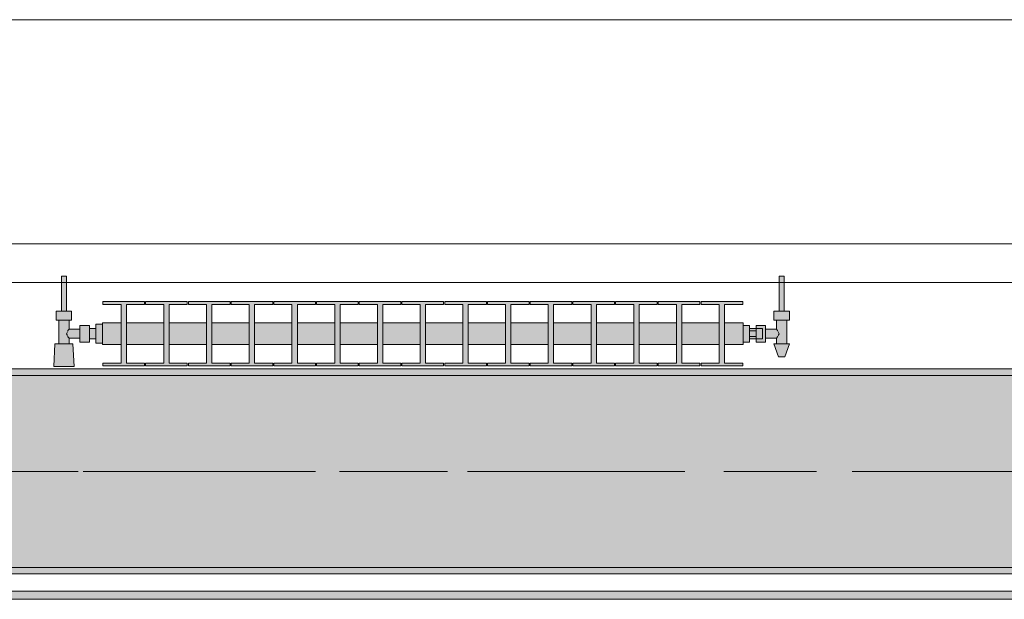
# Model space of a CAD drawing. Header units: metres. Extents: x -3.6 to 84.5, y -11 to 16.8.
# Tile 315 of 389: x 44.881 to 46.417, y 12.95 to 13.855. Entities that reach past the tile are written whole.
import ezdxf

# ---------------------------------------------------------------- set-up
doc = ezdxf.new("R2010")
doc.units = ezdxf.units.M
doc.header["$MEASUREMENT"] = 0
doc.linetypes.add('Achse', pattern=[0.2, 0.1, -0.05, 0, -0.05])
doc.linetypes.add('Strichlinie doppelt', pattern=[0.546806, 0.264583, -0.105833, 0.070556, -0.105833])
for name, color, linetype in [('451 - Universal.Achsen Raster', 7, 'Continuous'), ('604 - Struktur.Wand Aussen', 7, 'Continuous'), ('608 - Struktur.Träger', 7, 'Continuous'), ('801 - HKLSE.Heizung_ Klima_ Lüftung', 7, 'Continuous'), ('Neubau_653 - Abdeckung.TB Verkofferung', 7, 'Continuous')]:
    doc.layers.add(name, color=color, linetype=linetype)
pattern_1 = [(45, (0, 0), (-0.01767767, 0.01767767), [0, -0.025])]

msp = doc.modelspace()

# ---------------------------------------------------------------- hatches: boundary and pattern name
at = {"layer": '608 - Struktur.Träger', "linetype": 'Continuous', "lineweight": 0, "true_color": 0x000000}
h = msp.add_hatch(dxfattribs=at)
h.set_pattern_fill('Gips_0001', color=18, style=0, pattern_type=2)
h.set_pattern_definition(pattern_1)
h.paths.add_polyline_path([(43.89, 13.31), (43.89, 13.3), (47.17, 13.3), (47.17, 13.31)])
h = msp.add_hatch(dxfattribs=at)
h.set_pattern_fill('Beton__Stahlbeton_0001', color=18, style=0, pattern_type=2)
h.set_pattern_definition([(45, (0, 0), (-0.0848528, 0.0848528), []), (45, (-0.04243, 0.04243), (-0.0848528, 0.0848528), [0.09, -0.03])])
h.paths.add_polyline_path([(15.09, 13.3), (14.78, 13.3), (14.78, 13), (15.09, 13), (18.37, 13), (18.69, 13), (21.97, 13), (22.29, 13), (25.57, 13), (25.89, 13), (29.17, 13), (29.49, 13), (32.77, 13), (33.09, 13), (36.37, 13), (36.69, 13), (39.97, 13), (40.29, 13), (43.57, 13), (43.89, 13), (47.17, 13), (47.48, 13), (47.48, 13.3), (47.17, 13.3), (43.89, 13.3), (43.57, 13.3), (40.29, 13.3), (39.97, 13.3), (36.69, 13.3), (36.37, 13.3), (33.09, 13.3), (32.77, 13.3), (29.49, 13.3), (29.17, 13.3), (25.89, 13.3), (25.57, 13.3), (22.29, 13.3), (21.97, 13.3), (18.69, 13.3), (18.37, 13.3)])
h = msp.add_hatch(dxfattribs=at)
h.set_pattern_fill('Gips_0001', color=18, style=0, pattern_type=2)
h.set_pattern_definition(pattern_1)
h.paths.add_polyline_path([(43.89, 12.99), (47.17, 12.99), (47.17, 13), (43.89, 13)])
at = {"layer": '801 - HKLSE.Heizung_ Klima_ Lüftung', "linetype": 'Continuous', "lineweight": 0, "true_color": 0x3a3a3a}
for points in [[(45.01, 13.3503), (45.01, 13.3797), (45, 13.3797), (45, 13.373), (44.99, 13.373), (44.99, 13.378), (44.975, 13.378), (44.975, 13.372), (44.958, 13.372), (44.958, 13.386), (44.962, 13.386), (44.962, 13.4), (44.954, 13.4), (44.954, 13.455), (44.946, 13.455), (44.946, 13.4), (44.938, 13.4), (44.938, 13.386), (44.942, 13.386), (44.942, 13.349), (44.936, 13.349), (44.934, 13.314), (44.966, 13.314), (44.964, 13.349), (44.958, 13.349), (44.958, 13.358), (44.975, 13.358), (44.975, 13.352), (44.99, 13.352), (44.99, 13.357), (45, 13.357), (45, 13.3503)], [(46.01, 13.352), (46.02, 13.352), (46.02, 13.357), (46.03, 13.357), (46.03, 13.352), (46.045, 13.352), (46.045, 13.358), (46.062, 13.358), (46.062, 13.349), (46.058, 13.349), (46.065, 13.329), (46.075, 13.329), (46.082, 13.349), (46.078, 13.349), (46.078, 13.386), (46.082, 13.386), (46.082, 13.4), (46.074, 13.4), (46.074, 13.455), (46.066, 13.455), (46.066, 13.4), (46.058, 13.4), (46.058, 13.386), (46.062, 13.386), (46.062, 13.372), (46.045, 13.372), (46.045, 13.378), (46.03, 13.378), (46.03, 13.373), (46.02, 13.373), (46.02, 13.378), (46.01, 13.378)], [(45.01, 13.3817), (45.01, 13.3483), (45.0392, 13.3483), (45.0392, 13.3192), (45.0108, 13.3192), (45.0108, 13.315), (45.0758, 13.315), (45.0758, 13.3192), (45.0475, 13.3192), (45.0475, 13.3483), (45.1058, 13.3483), (45.1058, 13.3192), (45.0775, 13.3192), (45.0775, 13.315), (45.1425, 13.315), (45.1425, 13.3192), (45.1142, 13.3192), (45.1142, 13.3483), (45.1725, 13.3483), (45.1725, 13.3192), (45.1442, 13.3192), (45.1442, 13.315), (45.2092, 13.315), (45.2092, 13.3192), (45.1808, 13.3192), (45.1808, 13.3483), (45.2392, 13.3483), (45.2392, 13.3192), (45.2108, 13.3192), (45.2108, 13.315), (45.2758, 13.315), (45.2758, 13.3192), (45.2475, 13.3192), (45.2475, 13.3483), (45.3058, 13.3483), (45.3058, 13.3192), (45.2775, 13.3192), (45.2775, 13.315), (45.3425, 13.315), (45.3425, 13.3192), (45.3142, 13.3192), (45.3142, 13.3483), (45.3725, 13.3483), (45.3725, 13.3192), (45.3442, 13.3192), (45.3442, 13.315), (45.4092, 13.315), (45.4092, 13.3192), (45.3808, 13.3192), (45.3808, 13.3483), (45.4392, 13.3483), (45.4392, 13.3192), (45.4108, 13.3192), (45.4108, 13.315), (45.4758, 13.315), (45.4758, 13.3192), (45.4475, 13.3192), (45.4475, 13.3483), (45.5058, 13.3483), (45.5058, 13.3192), (45.4775, 13.3192), (45.4775, 13.315), (45.5425, 13.315), (45.5425, 13.3192), (45.5142, 13.3192), (45.5142, 13.3483), (45.5725, 13.3483), (45.5725, 13.3192), (45.5442, 13.3192), (45.5442, 13.315), (45.6092, 13.315), (45.6092, 13.3192), (45.5808, 13.3192), (45.5808, 13.3483), (45.6392, 13.3483), (45.6392, 13.3192), (45.6108, 13.3192), (45.6108, 13.315), (45.6758, 13.315), (45.6758, 13.3192), (45.6475, 13.3192), (45.6475, 13.3483), (45.7058, 13.3483), (45.7058, 13.3192), (45.6775, 13.3192), (45.6775, 13.315), (45.7425, 13.315), (45.7425, 13.3192), (45.7142, 13.3192), (45.7142, 13.3483), (45.7725, 13.3483), (45.7725, 13.3192), (45.7442, 13.3192), (45.7442, 13.315), (45.8092, 13.315), (45.8092, 13.3192), (45.7808, 13.3192), (45.7808, 13.3483), (45.8392, 13.3483), (45.8392, 13.3192), (45.8108, 13.3192), (45.8108, 13.315), (45.8758, 13.315), (45.8758, 13.3192), (45.8475, 13.3192), (45.8475, 13.3483), (45.9058, 13.3483), (45.9058, 13.3192), (45.8775, 13.3192), (45.8775, 13.315), (45.9425, 13.315), (45.9425, 13.3192), (45.9142, 13.3192), (45.9142, 13.3483), (45.9725, 13.3483), (45.9725, 13.3192), (45.9442, 13.3192), (45.9442, 13.315), (46.0092, 13.315), (46.0092, 13.3192), (45.9808, 13.3192), (45.9808, 13.3483), (46.01, 13.3483), (46.01, 13.3817), (45.9808, 13.3817), (45.9808, 13.4108), (46.0092, 13.4108), (46.0092, 13.415), (45.9442, 13.415), (45.9442, 13.4108), (45.9725, 13.4108), (45.9725, 13.3817), (45.9142, 13.3817), (45.9142, 13.4108), (45.9425, 13.4108), (45.9425, 13.415), (45.8775, 13.415), (45.8775, 13.4108), (45.9058, 13.4108), (45.9058, 13.3817), (45.8475, 13.3817), (45.8475, 13.4108), (45.8758, 13.4108), (45.8758, 13.415), (45.8108, 13.415), (45.8108, 13.4108), (45.8392, 13.4108), (45.8392, 13.3817), (45.7808, 13.3817), (45.7808, 13.4108), (45.8092, 13.4108), (45.8092, 13.415), (45.7442, 13.415), (45.7442, 13.4108), (45.7725, 13.4108), (45.7725, 13.3817), (45.7142, 13.3817), (45.7142, 13.4108), (45.7425, 13.4108), (45.7425, 13.415), (45.6775, 13.415), (45.6775, 13.4108), (45.7058, 13.4108), (45.7058, 13.3817), (45.6475, 13.3817), (45.6475, 13.4108), (45.6758, 13.4108), (45.6758, 13.415), (45.6108, 13.415), (45.6108, 13.4108), (45.6392, 13.4108), (45.6392, 13.3817), (45.5808, 13.3817), (45.5808, 13.4108), (45.6092, 13.4108), (45.6092, 13.415), (45.5442, 13.415), (45.5442, 13.4108), (45.5725, 13.4108), (45.5725, 13.3817), (45.5142, 13.3817), (45.5142, 13.4108), (45.5425, 13.4108), (45.5425, 13.415), (45.4775, 13.415), (45.4775, 13.4108), (45.5058, 13.4108), (45.5058, 13.3817), (45.4475, 13.3817), (45.4475, 13.4108), (45.4758, 13.4108), (45.4758, 13.415), (45.4108, 13.415), (45.4108, 13.4108), (45.4392, 13.4108), (45.4392, 13.3817), (45.3808, 13.3817), (45.3808, 13.4108), (45.4092, 13.4108), (45.4092, 13.415), (45.3442, 13.415), (45.3442, 13.4108), (45.3725, 13.4108), (45.3725, 13.3817), (45.3142, 13.3817), (45.3142, 13.4108), (45.3425, 13.4108), (45.3425, 13.415), (45.2775, 13.415), (45.2775, 13.4108), (45.3058, 13.4108), (45.3058, 13.3817), (45.2475, 13.3817), (45.2475, 13.4108), (45.2758, 13.4108), (45.2758, 13.415), (45.2108, 13.415), (45.2108, 13.4108), (45.2392, 13.4108), (45.2392, 13.3817), (45.1808, 13.3817), (45.1808, 13.4108), (45.2092, 13.4108), (45.2092, 13.415), (45.1442, 13.415), (45.1442, 13.4108), (45.1725, 13.4108), (45.1725, 13.3817), (45.1142, 13.3817), (45.1142, 13.4108), (45.1425, 13.4108), (45.1425, 13.415), (45.0775, 13.415), (45.0775, 13.4108), (45.1058, 13.4108), (45.1058, 13.3817), (45.0475, 13.3817), (45.0475, 13.4108), (45.0758, 13.4108), (45.0758, 13.415), (45.0108, 13.415), (45.0108, 13.4108), (45.0392, 13.4108), (45.0392, 13.3817)]]:
    msp.add_hatch(color=250, dxfattribs=at).paths.add_polyline_path(points)
at = {"layer": 'Neubau_653 - Abdeckung.TB Verkofferung', "linetype": 'Continuous', "lineweight": 0, "true_color": 0x000000}
h = msp.add_hatch(dxfattribs=at)
h.set_pattern_fill('Gips_0001', color=18, style=0, pattern_type=2)
h.set_pattern_definition(pattern_1)
h.paths.add_polyline_path([(43.92, 12.9505), (47.24, 12.9505), (47.24, 12.963), (43.92, 12.963)])

# ---------------------------------------------------------------- linework, layer by layer
at = {"layer": '451 - Universal.Achsen Raster', "color": 160, "linetype": 'Strichlinie doppelt', "lineweight": 9, "true_color": 0x3232ff}
msp.add_line((64.935, 13.15), (-3.175, 13.15), dxfattribs=at)
at = {"layer": '604 - Struktur.Wand Aussen', "color": 7, "linetype": 'Continuous', "lineweight": 13}
for p, q in [((46.71, 13.855), (44.31, 13.855)), ((44.31, 13.445), (46.71, 13.445))]:
    msp.add_line(p, q, dxfattribs=at)
at = {"layer": '608 - Struktur.Träger', "color": 7, "linetype": 'Continuous', "lineweight": 13}
for p, q in [((14.78, 13.31), (47.48, 13.31)), ((47.17, 13.3), (43.89, 13.3)), ((14.78, 12.99), (47.48, 12.99))]:
    msp.add_line(p, q, dxfattribs=at)
at = {"layer": '608 - Struktur.Träger', "color": 7, "linetype": 'Continuous', "lineweight": 5}
for p, q in [((47.17, 13.31), (43.89, 13.31)), ((47.17, 12.99), (43.89, 12.99))]:
    msp.add_line(p, q, dxfattribs=at)
at = {"layer": '608 - Struktur.Träger', "color": 7, "linetype": 'Achse', "lineweight": 9}
msp.add_line((14.78, 13.15), (47.48, 13.15), dxfattribs=at)
at = {"layer": '608 - Struktur.Träger', "color": 7, "linetype": 'Continuous', "lineweight": 13, "flags": 128}
msp.add_lwpolyline([(47.48, 13), (47.17, 13), (43.89, 13), (43.57, 13), (40.29, 13), (39.97, 13), (36.69, 13), (36.37, 13), (33.09, 13), (32.77, 13), (29.49, 13), (29.17, 13), (25.89, 13), (25.57, 13), (22.29, 13), (21.97, 13), (18.69, 13), (18.37, 13), (15.09, 13), (14.78, 13)], dxfattribs=at)
at = {"layer": '801 - HKLSE.Heizung_ Klima_ Lüftung', "color": 7, "linetype": 'Continuous', "lineweight": 5, "true_color": 0xebebeb}
for p, q in [((44.9472, 13.455), (44.946, 13.455)), ((44.946, 13.455), (44.946, 13.4)), ((44.95, 13.455), (44.9472, 13.455)), ((44.9528, 13.455), (44.95, 13.455)), ((44.954, 13.455), (44.9528, 13.455)), ((44.954, 13.455), (44.954, 13.4)), ((46.066, 13.455), (46.0672, 13.455)), ((46.066, 13.455), (46.066, 13.4)), ((46.0672, 13.455), (46.07, 13.455)), ((46.07, 13.455), (46.0728, 13.455)), ((46.0728, 13.455), (46.074, 13.455)), ((46.074, 13.455), (46.074, 13.4)), ((45.0108, 13.415), (45.0108, 13.4108)), ((45.0758, 13.415), (45.0108, 13.415)), ((45.0108, 13.415), (45.0108, 13.4108)), ((45.0758, 13.4108), (45.0758, 13.415)), ((45.0775, 13.415), (45.0775, 13.4108)), ((45.1425, 13.415), (45.0775, 13.415)), ((45.0775, 13.415), (45.0775, 13.4108)), ((45.1425, 13.4108), (45.1425, 13.415)), ((45.1425, 13.4108), (45.1425, 13.415)), ((45.2092, 13.415), (45.1442, 13.415)), ((45.1442, 13.415), (45.1442, 13.4108)), ((45.2092, 13.4108), (45.2092, 13.415)), ((45.2092, 13.4108), (45.2092, 13.415)), ((45.2758, 13.415), (45.2108, 13.415)), ((45.2108, 13.415), (45.2108, 13.4108)), ((45.2758, 13.4108), (45.2758, 13.415)), ((45.2775, 13.415), (45.2775, 13.4108)), ((45.3425, 13.415), (45.2775, 13.415)), ((45.2775, 13.415), (45.2775, 13.4108)), ((45.3425, 13.4108), (45.3425, 13.415)), ((45.3425, 13.4108), (45.3425, 13.415)), ((45.4092, 13.415), (45.3442, 13.415)), ((45.3442, 13.415), (45.3442, 13.4108)), ((45.4092, 13.4108), (45.4092, 13.415)), ((45.4108, 13.415), (45.4108, 13.4108)), ((45.4758, 13.415), (45.4108, 13.415)), ((45.4108, 13.415), (45.4108, 13.4108)), ((45.4758, 13.4108), (45.4758, 13.415)), ((45.5425, 13.415), (45.4775, 13.415)), ((45.4775, 13.415), (45.4775, 13.4108)), ((45.5425, 13.4108), (45.5425, 13.415)), ((45.5425, 13.4108), (45.5425, 13.415)), ((45.6092, 13.415), (45.5442, 13.415)), ((45.5442, 13.415), (45.5442, 13.4108)), ((45.6092, 13.4108), (45.6092, 13.415)), ((45.6092, 13.4108), (45.6092, 13.415)), ((45.6108, 13.415), (45.6108, 13.4108)), ((45.6758, 13.415), (45.6108, 13.415)), ((45.6108, 13.415), (45.6108, 13.4108)), ((45.6758, 13.4108), (45.6758, 13.415)), ((45.7425, 13.415), (45.6775, 13.415)), ((45.6775, 13.415), (45.6775, 13.4108)), ((45.7425, 13.4108), (45.7425, 13.415)), ((45.8092, 13.415), (45.7442, 13.415)), ((45.7442, 13.415), (45.7442, 13.4108)), ((45.8092, 13.4108), (45.8092, 13.415)), ((45.8092, 13.4108), (45.8092, 13.415)), ((45.8108, 13.415), (45.8108, 13.4108)), ((45.8758, 13.415), (45.8108, 13.415)), ((45.8108, 13.415), (45.8108, 13.4108)), ((45.8758, 13.4108), (45.8758, 13.415)), ((45.8775, 13.415), (45.8775, 13.4108)), ((45.9425, 13.415), (45.8775, 13.415)), ((45.8775, 13.415), (45.8775, 13.4108)), ((45.9425, 13.4108), (45.9425, 13.415)), ((45.9425, 13.4108), (45.9425, 13.415)), ((45.9442, 13.415), (45.9442, 13.4108)), ((46.0092, 13.415), (45.9442, 13.415)), ((45.9442, 13.415), (45.9442, 13.4108)), ((46.0092, 13.4108), (46.0092, 13.415)), ((44.944, 13.4), (44.938, 13.4)), ((44.938, 13.4), (44.938, 13.386)), ((44.956, 13.4), (44.944, 13.4)), ((44.9472, 13.4), (44.946, 13.4)), ((44.95, 13.4), (44.9472, 13.4)), ((44.9528, 13.4), (44.95, 13.4)), ((44.954, 13.4), (44.9528, 13.4)), ((44.962, 13.4), (44.956, 13.4)), ((44.962, 13.4), (44.962, 13.386)), ((45.0108, 13.4108), (45.0392, 13.4108)), ((45.0392, 13.4108), (45.0392, 13.3192)), ((45.0475, 13.3192), (45.0475, 13.4108)), ((45.0475, 13.4108), (45.0758, 13.4108)), ((45.0775, 13.4108), (45.1058, 13.4108)), ((45.1058, 13.4108), (45.1058, 13.3192)), ((45.1142, 13.3192), (45.1142, 13.4108)), ((45.1142, 13.4108), (45.1425, 13.4108)), ((45.1442, 13.4108), (45.1725, 13.4108)), ((45.1725, 13.4108), (45.1725, 13.3192)), ((45.1808, 13.3192), (45.1808, 13.4108)), ((45.1808, 13.4108), (45.2092, 13.4108)), ((45.2108, 13.4108), (45.2392, 13.4108)), ((45.2392, 13.4108), (45.2392, 13.3192)), ((45.2475, 13.3192), (45.2475, 13.4108)), ((45.2475, 13.4108), (45.2758, 13.4108)), ((45.2775, 13.4108), (45.3058, 13.4108)), ((45.3058, 13.4108), (45.3058, 13.3192)), ((45.3142, 13.3192), (45.3142, 13.4108)), ((45.3142, 13.4108), (45.3425, 13.4108)), ((45.3442, 13.4108), (45.3725, 13.4108)), ((45.3725, 13.4108), (45.3725, 13.3192)), ((45.3808, 13.3192), (45.3808, 13.4108)), ((45.3808, 13.4108), (45.4092, 13.4108)), ((45.4108, 13.4108), (45.4392, 13.4108)), ((45.4392, 13.4108), (45.4392, 13.3192)), ((45.4475, 13.3192), (45.4475, 13.4108)), ((45.4475, 13.4108), (45.4758, 13.4108)), ((45.4775, 13.4108), (45.5058, 13.4108)), ((45.5058, 13.4108), (45.5058, 13.3192)), ((45.5142, 13.3192), (45.5142, 13.4108)), ((45.5142, 13.4108), (45.5425, 13.4108)), ((45.5442, 13.4108), (45.5725, 13.4108)), ((45.5725, 13.4108), (45.5725, 13.3192)), ((45.5808, 13.3192), (45.5808, 13.4108)), ((45.5808, 13.4108), (45.6092, 13.4108)), ((45.6108, 13.4108), (45.6392, 13.4108)), ((45.6392, 13.4108), (45.6392, 13.3192)), ((45.6475, 13.3192), (45.6475, 13.4108)), ((45.6475, 13.4108), (45.6758, 13.4108)), ((45.6775, 13.4108), (45.7058, 13.4108)), ((45.7058, 13.4108), (45.7058, 13.3192)), ((45.7142, 13.3192), (45.7142, 13.4108)), ((45.7142, 13.4108), (45.7425, 13.4108)), ((45.7442, 13.4108), (45.7725, 13.4108)), ((45.7725, 13.4108), (45.7725, 13.3192)), ((45.7808, 13.3192), (45.7808, 13.4108)), ((45.7808, 13.4108), (45.8092, 13.4108)), ((45.8108, 13.4108), (45.8392, 13.4108)), ((45.8392, 13.4108), (45.8392, 13.3192)), ((45.8475, 13.3192), (45.8475, 13.4108)), ((45.8475, 13.4108), (45.8758, 13.4108)), ((45.8775, 13.4108), (45.9058, 13.4108)), ((45.9058, 13.4108), (45.9058, 13.3192)), ((45.9142, 13.3192), (45.9142, 13.4108)), ((45.9142, 13.4108), (45.9425, 13.4108)), ((45.9442, 13.4108), (45.9725, 13.4108)), ((45.9725, 13.4108), (45.9725, 13.3192)), ((45.9808, 13.3192), (45.9808, 13.4108)), ((45.9808, 13.4108), (46.0092, 13.4108)), ((46.058, 13.4), (46.064, 13.4)), ((46.058, 13.4), (46.058, 13.386)), ((46.064, 13.4), (46.076, 13.4)), ((46.066, 13.4), (46.0672, 13.4)), ((46.0672, 13.4), (46.07, 13.4)), ((46.07, 13.4), (46.0728, 13.4)), ((46.0728, 13.4), (46.074, 13.4)), ((46.076, 13.4), (46.082, 13.4)), ((46.082, 13.4), (46.082, 13.386)), ((44.944, 13.386), (44.938, 13.386)), ((44.942, 13.386), (44.942, 13.349)), ((44.956, 13.386), (44.944, 13.386)), ((44.962, 13.386), (44.956, 13.386)), ((44.958, 13.386), (44.958, 13.372)), ((46.058, 13.386), (46.064, 13.386)), ((46.062, 13.386), (46.062, 13.372)), ((46.064, 13.386), (46.076, 13.386)), ((46.076, 13.386), (46.082, 13.386)), ((46.078, 13.386), (46.078, 13.349)), ((44.9553, 13.3679), (44.9539, 13.365)), ((44.9563, 13.3699), (44.9558, 13.3689)), ((44.958, 13.372), (44.9563, 13.3699)), ((44.958, 13.372), (44.975, 13.372)), ((44.975, 13.378), (44.975, 13.3715)), ((44.975, 13.378), (44.99, 13.378)), ((44.975, 13.3715), (44.975, 13.3585)), ((44.99, 13.378), (44.99, 13.3715)), ((44.99, 13.373), (45, 13.373)), ((44.99, 13.3715), (44.99, 13.3585)), ((45, 13.3797), (45, 13.365)), ((45, 13.3797), (45.01, 13.3797)), ((45, 13.3797), (45, 13.365)), ((45, 13.3797), (45.01, 13.3797)), ((45, 13.373), (45, 13.3707)), ((45, 13.3707), (45, 13.365)), ((45.01, 13.3817), (45.01, 13.3768)), ((45.01, 13.3817), (45.0392, 13.3817)), ((45.01, 13.3768), (45.01, 13.365)), ((45.0475, 13.3817), (45.1058, 13.3817)), ((45.1142, 13.3817), (45.1725, 13.3817)), ((45.1808, 13.3817), (45.2392, 13.3817)), ((45.2475, 13.3817), (45.3058, 13.3817)), ((45.3142, 13.3817), (45.3725, 13.3817)), ((45.3808, 13.3817), (45.4392, 13.3817)), ((45.4475, 13.3817), (45.5058, 13.3817)), ((45.5142, 13.3817), (45.5725, 13.3817)), ((45.5808, 13.3817), (45.6392, 13.3817)), ((45.6475, 13.3817), (45.7058, 13.3817)), ((45.7142, 13.3817), (45.7725, 13.3817)), ((45.7808, 13.3817), (45.8392, 13.3817)), ((45.8475, 13.3817), (45.9058, 13.3817)), ((45.9142, 13.3817), (45.9725, 13.3817)), ((45.9808, 13.3817), (46.01, 13.3817)), ((46.01, 13.3817), (46.01, 13.3768)), ((46.01, 13.378), (46.02, 13.378)), ((46.01, 13.3768), (46.01, 13.365)), ((46.02, 13.378), (46.02, 13.365)), ((46.03, 13.373), (46.02, 13.373)), ((46.02, 13.3693), (46.03, 13.3693)), ((46.03, 13.373), (46.03, 13.378)), ((46.03, 13.378), (46.03, 13.3715)), ((46.045, 13.378), (46.03, 13.378)), ((46.03, 13.373), (46.03, 13.3707)), ((46.03, 13.373), (46.04, 13.373)), ((46.03, 13.373), (46.03, 13.3707)), ((46.03, 13.3715), (46.03, 13.3693)), ((46.03, 13.3707), (46.03, 13.365)), ((46.03, 13.3707), (46.03, 13.3693)), ((46.03, 13.3693), (46.03, 13.365)), ((46.04, 13.373), (46.04, 13.3707)), ((46.04, 13.3707), (46.04, 13.365)), ((46.045, 13.378), (46.045, 13.3715)), ((46.062, 13.372), (46.045, 13.372)), ((46.045, 13.3715), (46.045, 13.3585)), ((46.062, 13.372), (46.0637, 13.3699)), ((46.0637, 13.3699), (46.0642, 13.3689)), ((46.0647, 13.3679), (46.0661, 13.365)), ((44.9539, 13.365), (44.9553, 13.3621)), ((44.9558, 13.3611), (44.9563, 13.3601)), ((44.9563, 13.3601), (44.958, 13.358)), ((44.958, 13.358), (44.958, 13.349)), ((44.958, 13.358), (44.975, 13.358)), ((44.975, 13.3585), (44.975, 13.352)), ((44.99, 13.3585), (44.99, 13.352)), ((44.99, 13.357), (45, 13.357)), ((45, 13.365), (45, 13.3503)), ((45, 13.365), (45, 13.3503)), ((45, 13.365), (45, 13.3593)), ((45, 13.3593), (45, 13.357)), ((45.01, 13.365), (45.01, 13.3532)), ((45.01, 13.3532), (45.01, 13.3483)), ((46.01, 13.365), (46.01, 13.3532)), ((46.01, 13.3532), (46.01, 13.3483)), ((46.02, 13.365), (46.02, 13.352)), ((46.02, 13.3607), (46.03, 13.3607)), ((46.03, 13.357), (46.02, 13.357)), ((46.03, 13.365), (46.03, 13.3607)), ((46.03, 13.365), (46.03, 13.3593)), ((46.03, 13.3607), (46.03, 13.3585)), ((46.03, 13.3607), (46.03, 13.3593)), ((46.03, 13.3593), (46.03, 13.357)), ((46.03, 13.3593), (46.03, 13.357)), ((46.03, 13.3585), (46.03, 13.352)), ((46.03, 13.357), (46.04, 13.357)), ((46.03, 13.352), (46.03, 13.357)), ((46.04, 13.365), (46.04, 13.3593)), ((46.04, 13.3593), (46.04, 13.357)), ((46.045, 13.3585), (46.045, 13.352)), ((46.062, 13.358), (46.045, 13.358)), ((46.0637, 13.3601), (46.062, 13.358)), ((46.062, 13.358), (46.062, 13.349)), ((46.0642, 13.3611), (46.0637, 13.3601)), ((46.0661, 13.365), (46.0647, 13.3621)), ((44.936, 13.349), (44.934, 13.314)), ((44.9401, 13.349), (44.936, 13.349)), ((44.95, 13.349), (44.9401, 13.349)), ((44.9599, 13.349), (44.95, 13.349)), ((44.964, 13.349), (44.9599, 13.349)), ((44.964, 13.349), (44.966, 13.314)), ((44.975, 13.352), (44.99, 13.352)), ((45, 13.3503), (45.01, 13.3503)), ((45, 13.3503), (45.01, 13.3503)), ((45, 13.3503), (45.01, 13.3503)), ((45, 13.3503), (45.01, 13.3503)), ((45.01, 13.3483), (45.0392, 13.3483)), ((45.0475, 13.3483), (45.1058, 13.3483)), ((45.1142, 13.3483), (45.1725, 13.3483)), ((45.1808, 13.3483), (45.2392, 13.3483)), ((45.2475, 13.3483), (45.3058, 13.3483)), ((45.3142, 13.3483), (45.3725, 13.3483)), ((45.3808, 13.3483), (45.4392, 13.3483)), ((45.4475, 13.3483), (45.5058, 13.3483)), ((45.5142, 13.3483), (45.5725, 13.3483)), ((45.5808, 13.3483), (45.6392, 13.3483)), ((45.6475, 13.3483), (45.7058, 13.3483)), ((45.7142, 13.3483), (45.7725, 13.3483)), ((45.7808, 13.3483), (45.8392, 13.3483)), ((45.8475, 13.3483), (45.9058, 13.3483)), ((45.9142, 13.3483), (45.9725, 13.3483)), ((45.9808, 13.3483), (46.01, 13.3483)), ((46.01, 13.352), (46.02, 13.352)), ((46.01, 13.352), (46.02, 13.352)), ((46.01, 13.352), (46.02, 13.352)), ((46.01, 13.352), (46.02, 13.352)), ((46.045, 13.352), (46.03, 13.352)), ((46.058, 13.349), (46.0615, 13.349)), ((46.058, 13.349), (46.065, 13.329)), ((46.0615, 13.349), (46.07, 13.349)), ((46.07, 13.349), (46.0785, 13.349)), ((46.082, 13.349), (46.075, 13.329)), ((46.0785, 13.349), (46.082, 13.349)), ((46.065, 13.329), (46.0665, 13.329)), ((46.0665, 13.329), (46.07, 13.329)), ((46.07, 13.329), (46.0735, 13.329)), ((46.0735, 13.329), (46.075, 13.329)), ((44.9387, 13.314), (44.934, 13.314)), ((44.934, 13.314), (44.9387, 13.314)), ((44.95, 13.314), (44.9387, 13.314)), ((44.9387, 13.314), (44.95, 13.314)), ((44.9613, 13.314), (44.95, 13.314)), ((44.95, 13.314), (44.9613, 13.314)), ((44.9613, 13.314), (44.966, 13.314)), ((44.966, 13.314), (44.9613, 13.314)), ((45.0108, 13.3192), (45.0108, 13.315)), ((45.0392, 13.3192), (45.0108, 13.3192)), ((45.0108, 13.3192), (45.0108, 13.315)), ((45.0108, 13.315), (45.0758, 13.315)), ((45.0108, 13.315), (45.0758, 13.315)), ((45.0758, 13.3192), (45.0475, 13.3192)), ((45.0758, 13.315), (45.0758, 13.3192)), ((45.0775, 13.3192), (45.0775, 13.315)), ((45.1058, 13.3192), (45.0775, 13.3192)), ((45.0775, 13.3192), (45.0775, 13.315)), ((45.0775, 13.315), (45.1425, 13.315)), ((45.0775, 13.315), (45.1425, 13.315)), ((45.1425, 13.3192), (45.1142, 13.3192)), ((45.1425, 13.315), (45.1425, 13.3192)), ((45.1425, 13.315), (45.1425, 13.3192)), ((45.1725, 13.3192), (45.1442, 13.3192)), ((45.1442, 13.3192), (45.1442, 13.315)), ((45.1442, 13.315), (45.2092, 13.315)), ((45.1442, 13.315), (45.2092, 13.315)), ((45.2092, 13.3192), (45.1808, 13.3192)), ((45.2092, 13.315), (45.2092, 13.3192)), ((45.2092, 13.315), (45.2092, 13.3192)), ((45.2392, 13.3192), (45.2108, 13.3192)), ((45.2108, 13.3192), (45.2108, 13.315)), ((45.2108, 13.315), (45.2758, 13.315)), ((45.2108, 13.315), (45.2758, 13.315)), ((45.2758, 13.3192), (45.2475, 13.3192)), ((45.2758, 13.315), (45.2758, 13.3192)), ((45.2775, 13.3192), (45.2775, 13.315)), ((45.3058, 13.3192), (45.2775, 13.3192)), ((45.2775, 13.3192), (45.2775, 13.315)), ((45.2775, 13.315), (45.3425, 13.315)), ((45.2775, 13.315), (45.3425, 13.315)), ((45.3425, 13.3192), (45.3142, 13.3192)), ((45.3425, 13.315), (45.3425, 13.3192)), ((45.3425, 13.315), (45.3425, 13.3192)), ((45.3725, 13.3192), (45.3442, 13.3192)), ((45.3442, 13.3192), (45.3442, 13.315)), ((45.3442, 13.315), (45.4092, 13.315)), ((45.3442, 13.315), (45.4092, 13.315)), ((45.4092, 13.3192), (45.3808, 13.3192)), ((45.4092, 13.315), (45.4092, 13.3192)), ((45.4108, 13.3192), (45.4108, 13.315)), ((45.4392, 13.3192), (45.4108, 13.3192)), ((45.4108, 13.3192), (45.4108, 13.315)), ((45.4108, 13.315), (45.4758, 13.315)), ((45.4108, 13.315), (45.4758, 13.315)), ((45.4758, 13.3192), (45.4475, 13.3192)), ((45.4758, 13.315), (45.4758, 13.3192)), ((45.5058, 13.3192), (45.4775, 13.3192)), ((45.4775, 13.3192), (45.4775, 13.315)), ((45.4775, 13.315), (45.5425, 13.315)), ((45.4775, 13.315), (45.5425, 13.315)), ((45.5425, 13.3192), (45.5142, 13.3192)), ((45.5425, 13.315), (45.5425, 13.3192)), ((45.5425, 13.315), (45.5425, 13.3192)), ((45.5725, 13.3192), (45.5442, 13.3192)), ((45.5442, 13.3192), (45.5442, 13.315)), ((45.5442, 13.315), (45.6092, 13.315)), ((45.5442, 13.315), (45.6092, 13.315)), ((45.6092, 13.3192), (45.5808, 13.3192)), ((45.6092, 13.315), (45.6092, 13.3192)), ((45.6092, 13.315), (45.6092, 13.3192)), ((45.6108, 13.3192), (45.6108, 13.315)), ((45.6392, 13.3192), (45.6108, 13.3192)), ((45.6108, 13.3192), (45.6108, 13.315)), ((45.6108, 13.315), (45.6758, 13.315)), ((45.6108, 13.315), (45.6758, 13.315)), ((45.6758, 13.3192), (45.6475, 13.3192)), ((45.6758, 13.315), (45.6758, 13.3192)), ((45.7058, 13.3192), (45.6775, 13.3192)), ((45.6775, 13.3192), (45.6775, 13.315)), ((45.6775, 13.315), (45.7425, 13.315)), ((45.6775, 13.315), (45.7425, 13.315)), ((45.7425, 13.3192), (45.7142, 13.3192)), ((45.7425, 13.315), (45.7425, 13.3192)), ((45.7725, 13.3192), (45.7442, 13.3192)), ((45.7442, 13.3192), (45.7442, 13.315)), ((45.7442, 13.315), (45.8092, 13.315)), ((45.7442, 13.315), (45.8092, 13.315)), ((45.8092, 13.3192), (45.7808, 13.3192)), ((45.8092, 13.315), (45.8092, 13.3192)), ((45.8092, 13.315), (45.8092, 13.3192)), ((45.8108, 13.3192), (45.8108, 13.315)), ((45.8392, 13.3192), (45.8108, 13.3192)), ((45.8108, 13.3192), (45.8108, 13.315)), ((45.8108, 13.315), (45.8758, 13.315)), ((45.8108, 13.315), (45.8758, 13.315)), ((45.8758, 13.3192), (45.8475, 13.3192)), ((45.8758, 13.315), (45.8758, 13.3192)), ((45.8775, 13.3192), (45.8775, 13.315)), ((45.9058, 13.3192), (45.8775, 13.3192)), ((45.8775, 13.3192), (45.8775, 13.315)), ((45.8775, 13.315), (45.9425, 13.315)), ((45.8775, 13.315), (45.9425, 13.315)), ((45.9425, 13.3192), (45.9142, 13.3192)), ((45.9425, 13.315), (45.9425, 13.3192)), ((45.9425, 13.315), (45.9425, 13.3192)), ((45.9442, 13.3192), (45.9442, 13.315)), ((45.9725, 13.3192), (45.9442, 13.3192)), ((45.9442, 13.3192), (45.9442, 13.315)), ((45.9442, 13.315), (46.0092, 13.315)), ((45.9442, 13.315), (46.0092, 13.315)), ((46.0092, 13.3192), (45.9808, 13.3192)), ((46.0092, 13.315), (46.0092, 13.3192))]:
    msp.add_line(p, q, dxfattribs=at)
at = {"layer": 'Neubau_653 - Abdeckung.TB Verkofferung', "color": 1, "linetype": 'Continuous', "lineweight": 9}
for p, q in [((15.11, 13.505), (47.24, 13.505)), ((22.0355, 12.9505), (47.24, 12.9505))]:
    msp.add_line(p, q, dxfattribs=at)
at = {"layer": 'Neubau_653 - Abdeckung.TB Verkofferung', "color": 1, "linetype": 'Continuous', "lineweight": 5}
for p, q in [((47.24, 12.99), (43.92, 12.99)), ((47.24, 12.963), (43.92, 12.963)), ((47.24, 12.9505), (43.92, 12.9505))]:
    msp.add_line(p, q, dxfattribs=at)

doc.saveas('drawing.dxf')
